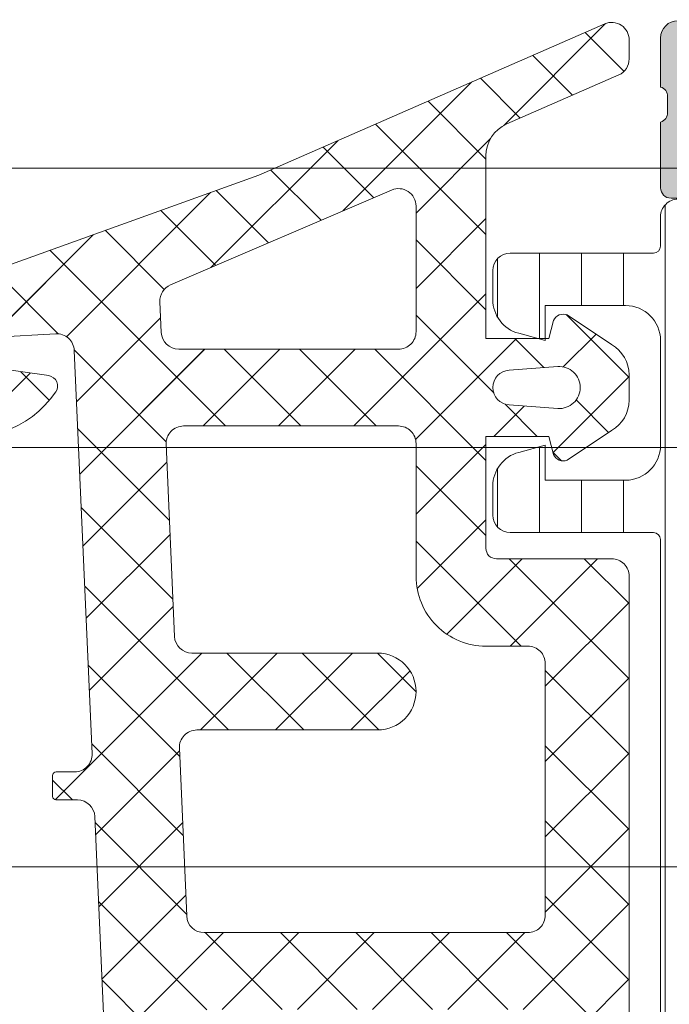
# Model space of a CAD drawing. Header units: millimetres. Extents: x 213386 to 506888, y 183055 to 450952.
# Tile 702 of 1056: x 374985 to 375004, y 342621 to 342649. Entities that reach past the tile are written whole.
import ezdxf

# ---------------------------------------------------------------- set-up
doc = ezdxf.new("R2010")
doc.units = ezdxf.units.MM
doc.layers.add('FASÁDA DETAILNÍ', color=255, linetype='Continuous', lineweight=0)
doc.layers.add('NOVA', color=255, linetype='Continuous', lineweight=0)

# ---------------------------------------------------------------- blocks, each defined once
blk = doc.blocks.new('A$C69D17D4D')
at = {"layer": 'FASÁDA DETAILNÍ'}
h = blk.add_hatch(color=256, dxfattribs=at)
edge = h.paths.add_edge_path()
edge.add_arc((-23001.99468225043, 24911.31804486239), 0.5000674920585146, 90.00773245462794, 179.9922675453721)
edge.add_line((-23002.49474973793, 24911.31811234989), (-23002.49474973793, 24907.31811234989))
edge.add_arc((-23001.99468225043, 24907.3181798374), 0.5000674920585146, 180.0077324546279, 269.9922675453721)
edge.add_line((-23001.99474973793, 24906.81811234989), (-23000.69470090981, 24906.81811234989))
edge.add_arc((-23000.6947378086, 24907.31814924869), 0.5000369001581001, 270.0042279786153, 359.9957720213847)
edge.add_line((-23000.19470090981, 24907.31811234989), (-23000.19470090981, 24907.81811234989))
edge.add_line((-23000.19470090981, 24907.81811234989), (-23001.19470090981, 24907.81811234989))
edge.add_line((-23001.19470090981, 24907.81811234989), (-23001.19470090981, 24909.31811234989))
edge.add_arc((-23000.19473788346, 24909.31814932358), 0.9999630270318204, 89.99788148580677, 180.0021185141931, ccw=False)
edge.add_line((-23000.19470090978, 24910.31811234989), (-22996.19470090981, 24910.31811234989))
edge.add_arc((-22996.19477777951, 24909.31803548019), 1.000076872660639, 0.004403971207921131, 89.99559602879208, ccw=False)
edge.add_line((-22995.19470090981, 24909.31811234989), (-22995.19470090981, 24907.81811234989))
edge.add_line((-22995.19470090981, 24907.81811234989), (-22996.19470090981, 24907.81811234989))
edge.add_line((-22996.19470090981, 24907.81811234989), (-22996.19470090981, 24907.31811234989))
edge.add_arc((-22995.6947583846, 24907.3180548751), 0.4999425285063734, 179.9934131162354, 270.0065868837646)
edge.add_line((-22995.69470090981, 24906.81811234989), (-22992.89471311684, 24906.81811234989))
edge.add_arc((-22992.89471311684, 24907.31811234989), 0.5, 270, 360)
edge.add_line((-22992.39471311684, 24907.31811234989), (-22992.39471311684, 24907.51811234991))
edge.add_arc((-22992.89471311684, 24907.51811234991), 0.5, 0, 90)
edge.add_line((-22992.89471311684, 24908.01811234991), (-22993.39471311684, 24908.01811234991))
edge.add_arc((-22993.39467801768, 24908.51814744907), 0.5000351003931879, 180.0040217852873, 269.99597821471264, ccw=False)
edge.add_line((-22993.89471311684, 24908.51811234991), (-22993.89471311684, 24909.31811540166))
edge.add_arc((-22993.39469655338, 24909.31809883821), 0.5000165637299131, 90.00189796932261, 179.9981020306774, ccw=False)
edge.add_line((-22993.39471311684, 24909.81811540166), (-22962.09471922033, 24909.81811540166))
edge.add_line((-22962.09471922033, 24909.81811540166), (-22956.0562615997, 24909.3857187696))
edge.add_arc((-22956.09471765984, 24908.38649908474), 0.9999594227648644, 0, 87.79599713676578, ccw=False)
edge.add_line((-22955.09475823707, 24908.38649908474), (-22955.09475823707, 24901.71804687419))
edge.add_arc((-22955.59475823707, 24901.71804687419), 0.5, -90, 0, ccw=False)
edge.add_line((-22955.59475823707, 24901.21804687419), (-22956.49475823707, 24901.21804687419))
edge.add_arc((-22956.49475823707, 24900.71804687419), 0.5, 90, 180)
edge.add_line((-22956.99475823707, 24900.71804687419), (-22956.99475823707, 24899.31804534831))
edge.add_arc((-22957.07359468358, 24899.05052475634), 0.2788950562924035, -1.1645893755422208, 73.58012358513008, ccw=False)
edge.add_line((-22956.79475723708, 24899.04485634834), (-22956.79475723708, 24898.59126234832))
edge.add_arc((-22957.0736253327, 24898.58560168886), 0.278925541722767, -73.57540544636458, 1.1628700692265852, ccw=False)
edge.add_line((-22956.99475823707, 24898.31805834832), (-22956.99475823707, 24896.43804734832))
edge.add_arc((-22956.69475823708, 24896.43804734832), 0.2999999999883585, 180, 270)
edge.add_line((-22956.69475823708, 24896.13804734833), (-22955.71478391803, 24896.13804734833))
edge.add_arc((-22955.71478391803, 24896.43804734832), 0.2999999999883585, 270, 360)
edge.add_line((-22955.41478391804, 24896.43804734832), (-22955.41478391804, 24899.19804534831))
edge.add_arc((-22955.29478391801, 24899.19804534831), 0.1200000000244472, 90, 180, ccw=False)
edge.add_line((-22955.29478391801, 24899.31804534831), (-22950.99475823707, 24899.31804534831))
edge.add_arc((-22950.99475823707, 24898.81804534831), 0.5, 0, 90, ccw=False)
edge.add_line((-22950.49475823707, 24898.81804534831), (-22950.49475823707, 24898.11804534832))
edge.add_line((-22950.49475823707, 24898.11804534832), (-22951.87625369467, 24895.72522502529))
edge.add_arc((-22951.75663845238, 24895.65616513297), 0.1381197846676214, 150.0000000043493, 269.9999999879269)
edge.add_line((-22951.75663845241, 24895.51804534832), (-22947.99475823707, 24895.51804534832))
edge.add_arc((-22947.99475823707, 24893.51804534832), 2, 0, 90, ccw=False)
edge.add_line((-22945.99475823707, 24893.51804534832), (-22945.99475823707, 24892.95004996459))
edge.add_arc((-22945.49475823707, 24892.95004996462), 0.5, 180.0000000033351, 214.4790717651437)
edge.add_arc((-22941.78525963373, 24895.49752324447), 4.99999999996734, 214.4790717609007, 264.6507719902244)
edge.add_arc((-22942.23287802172, 24890.65617200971), 0.1381197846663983, 262.2975625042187, 390.0000000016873)
edge.add_line((-22942.11326277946, 24890.72523190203), (-22943.49475823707, 24893.11805222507))
edge.add_line((-22943.49475823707, 24893.11805222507), (-22943.49475823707, 24893.81805222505))
edge.add_arc((-22942.99475823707, 24893.81805222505), 0.5, 90, 180, ccw=False)
edge.add_line((-22942.99475823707, 24894.31805222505), (-22938.69473255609, 24894.31805222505))
edge.add_arc((-22938.69473255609, 24894.19805222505), 0.1199999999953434, 0, 90, ccw=False)
edge.add_line((-22938.5747325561, 24894.19805222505), (-22938.5747325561, 24891.43805422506))
edge.add_arc((-22938.27473255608, 24891.43805422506), 0.3000000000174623, 180, 269.9999999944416)
edge.add_line((-22938.27473255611, 24891.13805422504), (-22937.29475823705, 24891.13805422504))
edge.add_arc((-22937.29475823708, 24891.43805422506), 0.3000000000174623, 270.0000000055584, 360)
edge.add_line((-22936.99475823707, 24891.43805422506), (-22936.99475823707, 24893.31806522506))
edge.add_arc((-22936.91589114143, 24893.58560856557), 0.2789255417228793, 178.8371299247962, 253.57540544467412, ccw=False)
edge.add_line((-22937.19475923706, 24893.59126922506), (-22937.19475923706, 24894.04486322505))
edge.add_arc((-22936.91592179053, 24894.05053163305), 0.2788950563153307, 106.41987641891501, 181.1645893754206, ccw=False)
edge.add_line((-22936.99475823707, 24894.31805222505), (-22936.99475823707, 24897.31811071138))
edge.add_line((-22936.99475823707, 24897.31811071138), (-22937.69483060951, 24898.01821360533))
edge.add_line((-22937.69483060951, 24898.01821360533), (-22938.29483671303, 24898.01821360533))
edge.add_line((-22938.29483671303, 24898.01821360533), (-22938.29483671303, 24896.41820750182))
edge.add_arc((-22938.79484616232, 24896.4182169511), 0.5000094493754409, 270.00108278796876, 359.99891721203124, ccw=False)
edge.add_line((-22938.79483671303, 24895.91820750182), (-22939.1902647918, 24895.91820750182))
edge.add_arc((-22939.1902647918, 24896.41820750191), 0.5000000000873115, 254.9999999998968, 270, ccw=False)
edge.add_line((-22939.31967431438, 24895.93524458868), (-22940.75356106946, 24896.31945338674))
edge.add_arc((-22940.49474202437, 24897.28537921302), 0.9999999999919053, 180, 255.0000000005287, ccw=False)
edge.add_line((-22941.49474202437, 24897.28537921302), (-22941.49474202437, 24903.01820139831))
edge.add_line((-22941.49474202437, 24903.01820139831), (-22938.29483671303, 24903.01820139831))
edge.add_line((-22938.29483671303, 24903.01820139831), (-22938.29483671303, 24902.21821360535))
edge.add_line((-22938.29483671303, 24902.21821360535), (-22937.69483060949, 24902.21821360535))
edge.add_line((-22937.69483060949, 24902.21821360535), (-22936.99484892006, 24903.43064646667))
edge.add_line((-22936.99484892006, 24903.43064646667), (-22936.99484892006, 24904.51820139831))
edge.add_line((-22936.99484892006, 24904.51820139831), (-22951.99475823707, 24904.51820139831))
edge.add_arc((-22951.99475823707, 24905.01820139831), 0.5, 180, 270, ccw=False)
edge.add_line((-22952.49475823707, 24905.01820139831), (-22952.49475823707, 24910.81811234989))
edge.add_arc((-22953.49475823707, 24910.81811234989), 1, 0, 90)
edge.add_line((-22953.49475823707, 24911.81811234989), (-23001.99474973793, 24911.81811234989))
edge = h.paths.add_edge_path(flags=16)
edge.add_line((-22943.09474202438, 24902.21821360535), (-22943.09474202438, 24897.81821360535))
edge.add_arc((-22943.59474202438, 24897.81821360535), 0.5, -90, 0, ccw=False)
edge.add_line((-22943.59474202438, 24897.31821360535), (-22947.99474202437, 24897.31821360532))
edge.add_arc((-22947.99474202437, 24897.81821360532), 0.5, 180, 270, ccw=False)
edge.add_line((-22948.49474202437, 24897.81821360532), (-22948.49474202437, 24902.21821360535))
edge.add_arc((-22947.99474202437, 24902.21821360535), 0.5, 90, 180, ccw=False)
edge.add_line((-22947.99474202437, 24902.71821360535), (-22943.59474202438, 24902.71821360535))
edge.add_arc((-22943.59474202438, 24902.21821360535), 0.5, 0, 90, ccw=False)
h = blk.add_hatch(dxfattribs=at)
h.set_pattern_fill('ANSI37', color=256, scale=0.48, angle=270, style=0)
h.set_pattern_definition([(315, (-22961.99474973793, 24886.81811234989), (1.077630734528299, 1.077630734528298), []), (44.99999999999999, (-22961.99474973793, 24886.81811234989), (-1.077630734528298, 1.077630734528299), [])])
edge = h.paths.add_edge_path(flags=16)
edge.add_line((-22961.33045573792, 24890.21938934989), (-22959.93760173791, 24890.11964534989))
edge.add_arc((-22959.89474424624, 24890.71811226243), 0.599999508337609, 265.9039194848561, 360.0000083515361)
edge.add_arc((-22959.89474424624, 24890.71811243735), 0.5999995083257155, 359.9999916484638, 454.0960805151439)
edge.add_line((-22959.93760173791, 24891.31657934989), (-22961.33045573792, 24891.21683534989))
edge.add_arc((-22961.29474126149, 24890.71811234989), 0.5000001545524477, 94.09606439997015, 265.9039356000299)
edge = h.paths.add_edge_path(flags=16)
edge.add_arc((-22964.49474936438, 24892.31810897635), 0.4999996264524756, 269.9999571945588, 360.0000428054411)
edge.add_line((-22963.99474973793, 24892.3181093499), (-22963.99474973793, 24895.9117943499))
edge.add_arc((-22964.49475007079, 24895.91179436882), 0.5000003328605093, 359.9999978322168, 473.2180266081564)
edge.add_line((-22964.69186573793, 24896.37130034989), (-22971.02296773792, 24893.6554223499))
edge.add_arc((-22970.82585181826, 24893.19591700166), 0.4999998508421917, 113.2180817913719, 182.5001106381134)
edge.add_line((-22971.32537573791, 24893.17410634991), (-22971.2870497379, 24892.29629934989))
edge.add_arc((-22970.78752612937, 24892.31810883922), 0.499999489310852, 182.4999791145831, 270.0000448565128)
edge.add_line((-22970.78752573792, 24891.8181093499), (-22964.49474973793, 24891.8181093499))
edge = h.paths.add_edge_path(flags=16)
edge.add_line((-22969.90291173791, 24866.7641903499), (-22961.00605873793, 24862.61552034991))
edge.add_arc((-22960.79474960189, 24863.06867409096), 0.499999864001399, 244.9999920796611, 360.0000296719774)
edge.add_line((-22960.29474973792, 24863.0686743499), (-22960.29474973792, 24872.41810934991))
edge.add_arc((-22960.79474936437, 24872.41810972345), 0.4999996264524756, 359.9999571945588, 450.0000428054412)
edge.add_line((-22960.79474973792, 24872.91810934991), (-22969.91867273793, 24872.91810934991))
edge.add_arc((-22969.91867257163, 24872.41810928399), 0.5000000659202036, 90.00001905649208, 182.5000272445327)
edge.add_line((-22970.41819673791, 24872.3962993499), (-22970.19112673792, 24867.19553534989))
edge.add_arc((-22969.6916013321, 24867.2173450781), 0.5000012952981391, 182.4999974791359, 244.9999080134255)
edge = h.paths.add_edge_path(flags=16)
edge.add_arc((-22960.79474936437, 24875.61810897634), 0.4999996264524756, 269.9999571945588, 360.0000428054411)
edge.add_line((-22960.29474973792, 24875.61810934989), (-22960.29474973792, 24882.8181093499))
edge.add_arc((-22960.79474936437, 24882.81810972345), 0.4999996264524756, 359.9999571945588, 450.0000428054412)
edge.add_line((-22960.79474973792, 24883.3181093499), (-22961.99474973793, 24883.3181093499))
edge.add_arc((-22961.99475123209, 24885.31810785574), 1.999998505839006, 179.9999571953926, 270.00004280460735, ccw=False)
edge.add_line((-22963.99474973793, 24885.3181093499), (-22963.99474973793, 24889.11810934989))
edge.add_arc((-22964.49474936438, 24889.11810972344), 0.4999996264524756, 359.9999571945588, 450.0000428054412)
edge.add_line((-22964.49474973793, 24889.61810934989), (-22970.64781073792, 24889.61810934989))
edge.add_arc((-22970.64781057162, 24889.11810928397), 0.5000000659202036, 90.00001905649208, 182.5000272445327)
edge.add_line((-22971.14733473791, 24889.09629934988), (-22970.90719973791, 24883.59629934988))
edge.add_arc((-22970.40767612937, 24883.6181088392), 0.499999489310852, 182.4999791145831, 270.0000448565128)
edge.add_line((-22970.40767573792, 24883.11810934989), (-22965.09474973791, 24883.11810934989))
edge.add_arc((-22965.09474973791, 24882.01810934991), 1.099999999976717, -90, 90, ccw=False)
edge.add_line((-22965.09474973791, 24880.91810934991), (-22970.26796073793, 24880.91810934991))
edge.add_arc((-22970.26796057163, 24880.41810928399), 0.5000000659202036, 90.00001905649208, 182.5000272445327)
edge.add_line((-22970.76748473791, 24880.3962993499), (-22970.55791173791, 24875.59629934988))
edge.add_arc((-22970.05838812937, 24875.6181088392), 0.499999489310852, 182.4999791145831, 270.0000448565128)
edge.add_line((-22970.05838773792, 24875.11810934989), (-22960.79474973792, 24875.11810934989))
edge = h.paths.add_edge_path()
edge.add_line((-22962.18120673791, 24860.4050563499), (-22970.96907273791, 24864.50290534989))
edge.add_ellipse((-22969.70121524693, 24867.22183071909), major_axis=(-3.000002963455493, 0), ratio=1, start_angle=2.500058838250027, end_angle=64.99996937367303, ccw=False)
edge.add_line((-22972.69836273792, 24867.0909693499), (-22972.72669673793, 24867.7399193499))
edge.add_ellipse((-22973.22622034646, 24867.71810986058), major_axis=(-0.499999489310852, 0), ratio=1, start_angle=182.4999791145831, end_angle=270.0000448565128)
edge.add_line((-22973.22622073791, 24868.21810934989), (-22974.19474973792, 24868.21810934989))
edge.add_ellipse((-22974.1947498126, 24868.31810927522), major_axis=(-0.0999999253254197, 0), ratio=1, start_angle=-4.278876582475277e-05, end_angle=90.00004278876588, ccw=False)
edge.add_line((-22974.29474973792, 24868.3181093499), (-22974.29474973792, 24868.91810934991))
edge.add_ellipse((-22974.19474981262, 24868.91810942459), major_axis=(-0.09999992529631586, 0), ratio=1, start_angle=-90.00004280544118, end_angle=4.278876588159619e-05, ccw=False)
edge.add_line((-22974.19474973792, 24869.01810934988), (-22973.29171173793, 24869.01810934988))
edge.add_ellipse((-22973.29171190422, 24869.51810941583), major_axis=(-0.5000000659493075, 0), ratio=1, start_angle=90.00001905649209, end_angle=182.5000272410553)
edge.add_line((-22972.79218773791, 24869.53991934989), (-22973.18602573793, 24878.44021334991))
edge.add_ellipse((-22973.68553701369, 24878.41810924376), major_axis=(-0.5000001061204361, 0), ratio=1, start_angle=182.5337692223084, end_angle=270.0000829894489)
edge.add_line((-22973.68553773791, 24878.91810934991), (-22974.29474973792, 24878.91810934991))
edge.add_ellipse((-22974.29474981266, 24879.0181092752), major_axis=(-0.0999999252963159, 0), ratio=1, start_angle=-4.278876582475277e-05, end_angle=90.00004282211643, ccw=False)
edge.add_line((-22974.39474973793, 24879.01810934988), (-22974.39474973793, 24879.61810934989))
edge.add_ellipse((-22974.29474981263, 24879.61810942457), major_axis=(-0.09999992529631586, 0), ratio=1, start_angle=-90.00004280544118, end_angle=4.278876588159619e-05, ccw=False)
edge.add_line((-22974.29474973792, 24879.71810934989), (-22973.76518773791, 24879.71810934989))
edge.add_ellipse((-22973.7651874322, 24880.21810984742), major_axis=(-0.5000004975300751, 0), ratio=1, start_angle=89.99996496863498, end_angle=182.533697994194)
edge.add_line((-22973.26567573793, 24880.2402133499), (-22973.77633173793, 24891.7804383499))
edge.add_ellipse((-22974.27585633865, 24891.75862881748), major_axis=(-0.5000004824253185, 0), ratio=1, start_angle=182.4999790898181, end_angle=273.2170573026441)
edge.add_line((-22974.30391573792, 24892.2578413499), (-22979.43765873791, 24891.96927834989))
edge.add_ellipse((-22979.32210331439, 24891.55886034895), major_axis=(-0.4263754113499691, 0), ratio=1, start_angle=-74.27514552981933, end_angle=69.24102762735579)
edge.add_line((-22979.47322673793, 24891.16016534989), (-22979.24062373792, 24891.16140534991))
edge.add_line((-22979.24062373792, 24891.16140534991), (-22977.35804473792, 24891.45954334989))
edge.add_line((-22977.35804473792, 24891.45954334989), (-22974.50875973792, 24891.05911734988))
edge.add_ellipse((-22974.5505103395, 24890.76203675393), major_axis=(-0.2999999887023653, 0), ratio=1, start_angle=145.4022536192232, end_angle=262.00025595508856, ccw=False)
edge.add_ellipse((-22976.77308142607, 24892.29515014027), major_axis=(-3.000047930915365, 0), ratio=1, start_angle=71.99157541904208, end_angle=145.4023587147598, ccw=False)
edge.add_line((-22977.70056673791, 24889.44207134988), (-22979.95545773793, 24890.07564734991))
edge.add_ellipse((-22979.79452819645, 24890.85085985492), major_axis=(-0.7917403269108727, 0), ratio=1, start_angle=6.798346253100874, end_angle=78.27231020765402, ccw=False)
edge.add_line((-22980.58070173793, 24890.75713734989), (-22980.58192273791, 24891.81534734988))
edge.add_ellipse((-22979.40283651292, 24891.68622310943), major_axis=(-1.186135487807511, 0), ratio=1, start_angle=288.65557644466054, end_angle=353.7503218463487, ccw=False)
edge.add_line((-22979.78225573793, 24892.8100373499), (-22976.54091573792, 24893.90437034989))
edge.add_line((-22976.54091573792, 24893.90437034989), (-22968.49112073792, 24896.7941483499))
edge.add_line((-22968.49112073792, 24896.7941483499), (-22958.59324373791, 24901.12695734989))
edge.add_ellipse((-22958.39497367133, 24900.66794836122), major_axis=(-0.5000002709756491, 0), ratio=1, start_angle=180.0665763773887, end_angle=293.36204948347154, ccw=False)
edge.add_line((-22957.89497373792, 24900.6685293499), (-22957.89433873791, 24900.12182834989))
edge.add_ellipse((-22958.39433884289, 24900.12124807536), major_axis=(-0.5000004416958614, 0), ratio=1, start_angle=113.92082453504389, end_angle=180.0664945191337, ccw=False)
edge.add_line((-22958.19160173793, 24899.6641943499), (-22961.39560473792, 24898.26243834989))
edge.add_ellipse((-22960.99475040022, 24897.34629727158), major_axis=(-0.9999993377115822, 0), ratio=1, start_angle=-66.36838527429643, end_angle=5.280893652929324e-05)
edge.add_line((-22961.99474973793, 24897.34629634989), (-22961.99474973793, 24892.11835434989))
edge.add_line((-22961.99474973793, 24892.11835434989), (-22960.19527073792, 24892.11834534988))
edge.add_line((-22960.19527073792, 24892.11834534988), (-22960.05732873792, 24892.63314634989))
edge.add_ellipse((-22959.78017471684, 24892.5183810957), major_axis=(-0.2999756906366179, 0), ratio=1, start_angle=247.4964333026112, end_angle=337.5062997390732, ccw=False)
edge.add_line((-22959.66536173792, 24892.79551534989), (-22958.39523473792, 24891.94634834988))
edge.add_ellipse((-22958.89495550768, 24891.08048416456), major_axis=(-0.9997207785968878, 0), ratio=1, start_angle=179.9923881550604, end_angle=240.00923930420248, ccw=False)
edge.add_line((-22957.89523473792, 24891.0803513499), (-22957.89526573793, 24890.3559903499))
edge.add_ellipse((-22958.89500357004, 24890.35619840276), major_axis=(-0.9997378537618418, 0), ratio=1, start_angle=119.99132494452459, end_angle=179.9880763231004, ccw=False)
edge.add_line((-22958.39526573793, 24889.4903243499), (-22959.66536173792, 24888.64115734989))
edge.add_ellipse((-22959.78017362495, 24888.91830484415), major_axis=(-0.2999875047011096, 0), ratio=1, start_angle=22.4986038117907, end_angle=112.50240616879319, ccw=False)
edge.add_line((-22960.05732873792, 24888.80351134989), (-22960.19530073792, 24889.3183273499))
edge.add_line((-22960.19530073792, 24889.3183273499), (-22961.99474973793, 24889.3183353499))
edge.add_line((-22961.99474973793, 24889.3183353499), (-22961.99474973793, 24886.11810834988))
edge.add_ellipse((-22961.69474996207, 24886.11810812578), major_axis=(-0.2999997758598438, 0), ratio=1, start_angle=-4.279988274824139e-05, end_angle=90.00004281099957)
edge.add_line((-22961.69474973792, 24885.81810834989), (-22958.39475373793, 24885.81810834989))
edge.add_ellipse((-22958.39475336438, 24885.31810872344), major_axis=(-0.4999996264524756, 0), ratio=1, start_angle=179.9999571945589, end_angle=270.0000428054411, ccw=False)
edge.add_line((-22957.89475373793, 24885.31810834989), (-22957.89475373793, 24858.4204863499))
edge.add_line((-22957.89475373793, 24858.4204863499), (-22959.44514573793, 24857.52536834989))
edge.add_ellipse((-22959.69514582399, 24857.95838090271), major_axis=(-0.4999999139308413, 0), ratio=1, start_angle=6.334934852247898e-05, end_angle=120.00001708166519, ccw=False)
edge.add_line((-22960.19514573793, 24857.95838034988), (-22961.89251673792, 24857.95838034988))
edge.add_line((-22961.89251673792, 24857.95838034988), (-22961.89251673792, 24859.95190234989))
edge.add_ellipse((-22962.39251699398, 24859.95190269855), major_axis=(-0.5000002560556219, 0), ratio=1, start_angle=179.9999600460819, end_angle=244.9998714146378)
h = blk.add_hatch(dxfattribs=at)
h.set_pattern_fill('ANSI37', color=256, scale=0.48, angle=270, style=0)
h.set_pattern_definition([(315, (-22961.99474955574, 24886.81811234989), (1.077630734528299, 1.077630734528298), []), (44.99999999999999, (-22961.99474955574, 24886.81811234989), (-1.077630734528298, 1.077630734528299), [])])
edge = h.paths.add_edge_path(flags=16)
edge.add_line((-22961.33045555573, 24890.21938934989), (-22959.93760155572, 24890.11964534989))
edge.add_arc((-22959.89474406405, 24890.71811226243), 0.599999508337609, 265.9039194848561, 360.0000083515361)
edge.add_arc((-22959.89474406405, 24890.71811243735), 0.5999995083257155, 359.9999916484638, 454.0960805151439)
edge.add_line((-22959.93760155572, 24891.31657934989), (-22961.33045555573, 24891.21683534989))
edge.add_arc((-22961.2947410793, 24890.71811234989), 0.5000001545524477, 94.09606439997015, 265.9039356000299)
edge = h.paths.add_edge_path(flags=16)
edge.add_arc((-22964.49474918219, 24892.31810897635), 0.4999996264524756, 269.9999571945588, 360.0000428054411)
edge.add_line((-22963.99474955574, 24892.3181093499), (-22963.99474955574, 24895.9117943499))
edge.add_arc((-22964.4947498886, 24895.91179436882), 0.5000003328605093, 359.9999978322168, 473.2180266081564)
edge.add_line((-22964.69186555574, 24896.37130034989), (-22971.02296755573, 24893.6554223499))
edge.add_arc((-22970.82585163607, 24893.19591700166), 0.4999998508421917, 113.2180817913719, 182.5001106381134)
edge.add_line((-22971.32537555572, 24893.17410634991), (-22971.28704955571, 24892.29629934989))
edge.add_arc((-22970.78752594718, 24892.31810883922), 0.499999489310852, 182.4999791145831, 270.0000448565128)
edge.add_line((-22970.78752555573, 24891.8181093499), (-22964.49474955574, 24891.8181093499))
edge = h.paths.add_edge_path(flags=16)
edge.add_line((-22969.90291155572, 24866.7641903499), (-22961.00605855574, 24862.61552034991))
edge.add_arc((-22960.7947494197, 24863.06867409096), 0.499999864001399, 244.9999920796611, 360.0000296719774)
edge.add_line((-22960.29474955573, 24863.0686743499), (-22960.29474955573, 24872.41810934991))
edge.add_arc((-22960.79474918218, 24872.41810972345), 0.4999996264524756, 359.9999571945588, 450.0000428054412)
edge.add_line((-22960.79474955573, 24872.91810934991), (-22969.91867255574, 24872.91810934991))
edge.add_arc((-22969.91867238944, 24872.41810928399), 0.5000000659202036, 90.00001905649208, 182.5000272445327)
edge.add_line((-22970.41819655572, 24872.3962993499), (-22970.19112655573, 24867.19553534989))
edge.add_arc((-22969.69160114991, 24867.2173450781), 0.5000012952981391, 182.4999974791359, 244.9999080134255)
edge = h.paths.add_edge_path(flags=16)
edge.add_arc((-22960.79474918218, 24875.61810897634), 0.4999996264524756, 269.9999571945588, 360.0000428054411)
edge.add_line((-22960.29474955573, 24875.61810934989), (-22960.29474955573, 24882.8181093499))
edge.add_arc((-22960.79474918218, 24882.81810972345), 0.4999996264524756, 359.9999571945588, 450.0000428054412)
edge.add_line((-22960.79474955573, 24883.3181093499), (-22961.99474955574, 24883.3181093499))
edge.add_arc((-22961.9947510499, 24885.31810785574), 1.999998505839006, 179.9999571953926, 270.00004280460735, ccw=False)
edge.add_line((-22963.99474955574, 24885.3181093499), (-22963.99474955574, 24889.11810934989))
edge.add_arc((-22964.49474918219, 24889.11810972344), 0.4999996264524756, 359.9999571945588, 450.0000428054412)
edge.add_line((-22964.49474955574, 24889.61810934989), (-22970.64781055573, 24889.61810934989))
edge.add_arc((-22970.64781038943, 24889.11810928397), 0.5000000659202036, 90.00001905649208, 182.5000272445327)
edge.add_line((-22971.14733455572, 24889.09629934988), (-22970.90719955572, 24883.59629934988))
edge.add_arc((-22970.40767594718, 24883.6181088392), 0.499999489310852, 182.4999791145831, 270.0000448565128)
edge.add_line((-22970.40767555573, 24883.11810934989), (-22965.09474955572, 24883.11810934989))
edge.add_arc((-22965.09474955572, 24882.01810934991), 1.099999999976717, -90, 90, ccw=False)
edge.add_line((-22965.09474955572, 24880.91810934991), (-22970.26796055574, 24880.91810934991))
edge.add_arc((-22970.26796038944, 24880.41810928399), 0.5000000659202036, 90.00001905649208, 182.5000272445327)
edge.add_line((-22970.76748455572, 24880.3962993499), (-22970.55791155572, 24875.59629934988))
edge.add_arc((-22970.05838794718, 24875.6181088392), 0.499999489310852, 182.4999791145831, 270.0000448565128)
edge.add_line((-22970.05838755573, 24875.11810934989), (-22960.79474955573, 24875.11810934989))
edge = h.paths.add_edge_path()
edge.add_line((-22962.18120655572, 24860.4050563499), (-22970.96907255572, 24864.50290534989))
edge.add_ellipse((-22969.70121506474, 24867.22183071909), major_axis=(-3.000002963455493, 0), ratio=1, start_angle=2.500058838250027, end_angle=64.99996937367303, ccw=False)
edge.add_line((-22972.69836255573, 24867.0909693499), (-22972.72669655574, 24867.7399193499))
edge.add_ellipse((-22973.22622016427, 24867.71810986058), major_axis=(-0.499999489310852, 0), ratio=1, start_angle=182.4999791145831, end_angle=270.0000448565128)
edge.add_line((-22973.22622055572, 24868.21810934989), (-22974.19474955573, 24868.21810934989))
edge.add_ellipse((-22974.19474963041, 24868.31810927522), major_axis=(-0.0999999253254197, 0), ratio=1, start_angle=-4.278876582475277e-05, end_angle=90.00004278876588, ccw=False)
edge.add_line((-22974.29474955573, 24868.3181093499), (-22974.29474955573, 24868.91810934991))
edge.add_ellipse((-22974.19474963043, 24868.91810942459), major_axis=(-0.09999992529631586, 0), ratio=1, start_angle=-90.00004280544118, end_angle=4.278876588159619e-05, ccw=False)
edge.add_line((-22974.19474955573, 24869.01810934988), (-22973.29171155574, 24869.01810934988))
edge.add_ellipse((-22973.29171172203, 24869.51810941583), major_axis=(-0.5000000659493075, 0), ratio=1, start_angle=90.00001905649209, end_angle=182.5000272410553)
edge.add_line((-22972.79218755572, 24869.53991934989), (-22973.18602555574, 24878.44021334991))
edge.add_ellipse((-22973.6855368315, 24878.41810924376), major_axis=(-0.5000001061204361, 0), ratio=1, start_angle=182.5337692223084, end_angle=270.0000829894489)
edge.add_line((-22973.68553755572, 24878.91810934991), (-22974.29474955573, 24878.91810934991))
edge.add_ellipse((-22974.29474963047, 24879.0181092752), major_axis=(-0.0999999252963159, 0), ratio=1, start_angle=-4.278876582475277e-05, end_angle=90.00004282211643, ccw=False)
edge.add_line((-22974.39474955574, 24879.01810934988), (-22974.39474955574, 24879.61810934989))
edge.add_ellipse((-22974.29474963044, 24879.61810942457), major_axis=(-0.09999992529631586, 0), ratio=1, start_angle=-90.00004280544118, end_angle=4.278876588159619e-05, ccw=False)
edge.add_line((-22974.29474955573, 24879.71810934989), (-22973.76518755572, 24879.71810934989))
edge.add_ellipse((-22973.76518725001, 24880.21810984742), major_axis=(-0.5000004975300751, 0), ratio=1, start_angle=89.99996496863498, end_angle=182.533697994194)
edge.add_line((-22973.26567555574, 24880.2402133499), (-22973.77633155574, 24891.7804383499))
edge.add_ellipse((-22974.27585615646, 24891.75862881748), major_axis=(-0.5000004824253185, 0), ratio=1, start_angle=182.4999790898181, end_angle=273.2170573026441)
edge.add_line((-22974.30391555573, 24892.2578413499), (-22979.43765855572, 24891.96927834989))
edge.add_ellipse((-22979.3221031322, 24891.55886034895), major_axis=(-0.4263754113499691, 0), ratio=1, start_angle=-74.27514552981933, end_angle=69.24102762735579)
edge.add_line((-22979.47322655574, 24891.16016534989), (-22979.24062355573, 24891.16140534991))
edge.add_line((-22979.24062355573, 24891.16140534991), (-22977.35804455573, 24891.45954334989))
edge.add_line((-22977.35804455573, 24891.45954334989), (-22974.50875955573, 24891.05911734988))
edge.add_ellipse((-22974.55051015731, 24890.76203675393), major_axis=(-0.2999999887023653, 0), ratio=1, start_angle=145.4022536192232, end_angle=262.00025595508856, ccw=False)
edge.add_ellipse((-22976.77308124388, 24892.29515014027), major_axis=(-3.000047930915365, 0), ratio=1, start_angle=71.99157541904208, end_angle=145.4023587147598, ccw=False)
edge.add_line((-22977.70056655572, 24889.44207134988), (-22979.95545755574, 24890.07564734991))
edge.add_ellipse((-22979.79452801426, 24890.85085985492), major_axis=(-0.7917403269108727, 0), ratio=1, start_angle=6.798346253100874, end_angle=78.27231020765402, ccw=False)
edge.add_line((-22980.58070155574, 24890.75713734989), (-22980.58192255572, 24891.81534734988))
edge.add_ellipse((-22979.40283633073, 24891.68622310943), major_axis=(-1.186135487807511, 0), ratio=1, start_angle=288.65557644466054, end_angle=353.7503218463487, ccw=False)
edge.add_line((-22979.78225555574, 24892.8100373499), (-22976.54091555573, 24893.90437034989))
edge.add_line((-22976.54091555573, 24893.90437034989), (-22968.49112055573, 24896.7941483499))
edge.add_line((-22968.49112055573, 24896.7941483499), (-22958.59324355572, 24901.12695734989))
edge.add_ellipse((-22958.39497348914, 24900.66794836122), major_axis=(-0.5000002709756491, 0), ratio=1, start_angle=180.0665763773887, end_angle=293.36204948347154, ccw=False)
edge.add_line((-22957.89497355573, 24900.6685293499), (-22957.89433855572, 24900.12182834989))
edge.add_ellipse((-22958.3943386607, 24900.12124807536), major_axis=(-0.5000004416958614, 0), ratio=1, start_angle=113.92082453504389, end_angle=180.0664945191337, ccw=False)
edge.add_line((-22958.19160155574, 24899.6641943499), (-22961.39560455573, 24898.26243834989))
edge.add_ellipse((-22960.99475021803, 24897.34629727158), major_axis=(-0.9999993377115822, 0), ratio=1, start_angle=-66.36838527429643, end_angle=5.280893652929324e-05)
edge.add_line((-22961.99474955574, 24897.34629634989), (-22961.99474955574, 24892.11835434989))
edge.add_line((-22961.99474955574, 24892.11835434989), (-22960.19527055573, 24892.11834534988))
edge.add_line((-22960.19527055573, 24892.11834534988), (-22960.05732855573, 24892.63314634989))
edge.add_ellipse((-22959.78017453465, 24892.5183810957), major_axis=(-0.2999756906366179, 0), ratio=1, start_angle=247.4964333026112, end_angle=337.5062997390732, ccw=False)
edge.add_line((-22959.66536155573, 24892.79551534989), (-22958.39523455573, 24891.94634834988))
edge.add_ellipse((-22958.89495532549, 24891.08048416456), major_axis=(-0.9997207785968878, 0), ratio=1, start_angle=179.9923881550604, end_angle=240.00923930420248, ccw=False)
edge.add_line((-22957.89523455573, 24891.0803513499), (-22957.89526555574, 24890.3559903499))
edge.add_ellipse((-22958.89500338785, 24890.35619840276), major_axis=(-0.9997378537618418, 0), ratio=1, start_angle=119.99132494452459, end_angle=179.9880763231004, ccw=False)
edge.add_line((-22958.39526555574, 24889.4903243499), (-22959.66536155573, 24888.64115734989))
edge.add_ellipse((-22959.78017344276, 24888.91830484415), major_axis=(-0.2999875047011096, 0), ratio=1, start_angle=22.4986038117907, end_angle=112.50240616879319, ccw=False)
edge.add_line((-22960.05732855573, 24888.80351134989), (-22960.19530055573, 24889.3183273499))
edge.add_line((-22960.19530055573, 24889.3183273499), (-22961.99474955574, 24889.3183353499))
edge.add_line((-22961.99474955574, 24889.3183353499), (-22961.99474955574, 24886.11810834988))
edge.add_ellipse((-22961.69474977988, 24886.11810812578), major_axis=(-0.2999997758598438, 0), ratio=1, start_angle=-4.279988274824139e-05, end_angle=90.00004281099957)
edge.add_line((-22961.69474955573, 24885.81810834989), (-22958.39475355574, 24885.81810834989))
edge.add_ellipse((-22958.39475318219, 24885.31810872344), major_axis=(-0.4999996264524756, 0), ratio=1, start_angle=179.9999571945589, end_angle=270.0000428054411, ccw=False)
edge.add_line((-22957.89475355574, 24885.31810834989), (-22957.89475355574, 24858.4204863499))
edge.add_line((-22957.89475355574, 24858.4204863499), (-22959.44514555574, 24857.52536834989))
edge.add_ellipse((-22959.6951456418, 24857.95838090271), major_axis=(-0.4999999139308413, 0), ratio=1, start_angle=6.334934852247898e-05, end_angle=120.00001708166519, ccw=False)
edge.add_line((-22960.19514555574, 24857.95838034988), (-22961.89251655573, 24857.95838034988))
edge.add_line((-22961.89251655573, 24857.95838034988), (-22961.89251655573, 24859.95190234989))
edge.add_ellipse((-22962.39251681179, 24859.95190269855), major_axis=(-0.5000002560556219, 0), ratio=1, start_angle=179.9999600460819, end_angle=244.9998714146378)
h = blk.add_hatch(dxfattribs=at)
h.set_pattern_fill('LINIE', color=256, scale=1.2, angle=90, style=0)
h.set_pattern_definition([(90, (-4388.222321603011, -0.6246130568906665), (-1.2, 7.347638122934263e-17), [])])
edge = h.paths.add_edge_path()
edge.add_arc((-22955.68556007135, 24896.40802904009), 0.2999999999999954, -89.99792470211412, 0.0020752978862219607, ccw=False)
edge.add_line((-22955.68554920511, 24896.10802904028), (-22956.49588053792, 24896.10800041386))
edge.add_arc((-22956.49586510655, 24895.60800309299), 0.4999973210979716, 90.00176831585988, 180.0023822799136)
edge.add_line((-22956.9958624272, 24895.6079823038), (-22956.99718297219, 24894.76691005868))
edge.add_arc((-22957.19718297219, 24894.76691005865), 0.1999999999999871, -89.99999999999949, 5.115907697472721e-13, ccw=False)
edge.add_line((-22957.19718297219, 24894.56691005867), (-22961.29718297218, 24894.56691005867))
edge.add_arc((-22961.29718297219, 24894.06691005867), 0.5000000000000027, 89.99999999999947, 179.9999999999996)
edge.add_line((-22961.79718297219, 24894.06691005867), (-22961.79718297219, 24893.23616083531))
edge.add_arc((-22960.79718297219, 24893.23616083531), 0.9999999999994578, 180.0000000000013, 254.9999999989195)
edge.add_line((-22961.05600201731, 24892.27023500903), (-22960.29718297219, 24892.06691005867))
edge.add_line((-22960.29718297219, 24892.06691005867), (-22960.29718297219, 24893.06691005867))
edge.add_line((-22960.29718297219, 24893.06691005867), (-22957.99718297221, 24893.06691005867))
edge.add_arc((-22957.99889221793, 24892.06278357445), 1.004127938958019, 0.23408772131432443, 89.90246998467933, ccw=False)
edge.add_line((-22956.99477265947, 24892.06688602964), (-22956.99477265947, 24889.0670076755))
edge.add_arc((-22957.99889200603, 24889.07103603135), 1.004127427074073, 270.09751797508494, 359.7701403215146, ccw=False)
edge.add_line((-22957.99718297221, 24888.06691005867), (-22960.29718297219, 24888.06691005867))
edge.add_line((-22960.29718297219, 24888.06691005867), (-22960.29718297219, 24889.06691005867))
edge.add_line((-22960.29718297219, 24889.06691005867), (-22961.05600201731, 24888.86358510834))
edge.add_arc((-22960.79718297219, 24887.89765928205), 1.000000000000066, 105.0000000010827, 179.9999999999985)
edge.add_line((-22961.79718297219, 24887.89765928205), (-22961.79718297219, 24887.06691005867))
edge.add_arc((-22961.29718297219, 24887.06691005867), 0.4999999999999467, 180, 270)
edge.add_line((-22961.29718297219, 24886.56691005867), (-22957.19718297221, 24886.56691005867))
edge.add_arc((-22957.19891152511, 24886.36273696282), 0.2041804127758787, 1.1558689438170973, 89.51493893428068, ccw=False)
edge.add_line((-22956.99477265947, 24886.36685576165), (-22956.99474973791, 24860.52548895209))
edge.add_arc((-22956.49475241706, 24860.52550438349), 0.4999973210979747, 180.0017683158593, 270.002382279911)
edge.add_line((-22956.49473162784, 24860.02550706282), (-22955.68440029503, 24860.02553568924))
edge.add_arc((-22955.68438942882, 24859.72553568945), 0.299999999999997, 0.0020752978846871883, 90.00207529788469, ccw=False)
edge.add_line((-22955.384389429, 24859.72554655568), (-22955.38463444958, 24857.32554816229))
edge.add_arc((-22954.88463847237, 24857.32556363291), 0.499995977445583, 180.0017728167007, 270.0023777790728)
edge.add_line((-22954.88461772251, 24856.82556765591), (-22951.4080762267, 24856.82569430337))
edge.add_arc((-22951.5504227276, 24857.81550722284), 0.99999607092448, 278.1836833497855, 392.7290913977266)
edge.add_line((-22950.70918966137, 24858.35617261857), (-22952.02774209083, 24860.63978170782))
edge.add_arc((-22951.59473842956, 24860.88979736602), 0.5000000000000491, 180.0021352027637, 210.0020718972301, ccw=False)
edge.add_line((-22952.09473842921, 24860.88977873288), (-22952.09582474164, 24895.24404748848))
edge.add_arc((-22951.59582474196, 24895.24406507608), 0.5000000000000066, 150.0020786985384, 180.0020153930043, ccw=False)
edge.add_line((-22952.0288465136, 24895.49404936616), (-22950.71045951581, 24897.77775396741))
edge.add_arc((-22951.55173174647, 24898.31835842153), 0.9999960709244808, 327.2750591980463, 441.8204672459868)
edge.add_line((-22951.40945694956, 24899.30818165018), (-22954.88599844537, 24899.30805500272))
edge.add_arc((-22954.88598297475, 24898.80805902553), 0.4999959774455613, 90.0017728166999, 180.0023777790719)
edge.add_line((-22955.38597895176, 24898.80803827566), (-22955.38556007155, 24896.40803990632))
edge = h.paths.add_edge_path(flags=16)
edge.add_line((-22955.19528446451, 24872.21691630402), (-22953.8952903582, 24872.21691630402))
edge.add_arc((-22953.89528671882, 24871.71691994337), 0.4999963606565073, -0.00041704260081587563, 90.0004170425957, ccw=False)
edge.add_line((-22953.3952903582, 24871.71691630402), (-22953.3952903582, 24862.86692240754))
edge.add_arc((-22953.89528671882, 24862.86691876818), 0.4999963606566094, -90.00041704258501, 0.0004170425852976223, ccw=False)
edge.add_line((-22953.8952903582, 24862.36692240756), (-22955.19528446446, 24862.36692240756))
edge.add_arc((-22955.19530103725, 24862.86692240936), 0.5000000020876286, 180.0000002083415, 270.0018991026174, ccw=False)
edge.add_line((-22955.69530103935, 24862.86692240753), (-22955.69530103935, 24871.71691630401))
edge.add_arc((-22955.19530103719, 24871.71691630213), 0.5000000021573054, 89.99810091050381, 179.9999997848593, ccw=False)
edge = h.paths.add_edge_path(flags=16)
edge.add_arc((-22955.19530103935, 24882.41692240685), 0.4999999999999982, 89.99999999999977, 180.000000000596, ccw=False)
edge.add_line((-22955.19530103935, 24882.91692240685), (-22953.8952903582, 24882.91692240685))
edge.add_arc((-22953.8952903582, 24882.41692240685), 0.4999999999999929, -5.965148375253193e-10, 89.99999999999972, ccw=False)
edge.add_line((-22953.3952903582, 24882.41692240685), (-22953.3952903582, 24873.71691630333))
edge.add_arc((-22953.8952903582, 24873.71691630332), 0.5000000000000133, 270.0000000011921, 359.99999999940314, ccw=False)
edge.add_line((-22953.89529035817, 24873.21691630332), (-22955.19530103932, 24873.21691630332))
edge.add_arc((-22955.19530103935, 24873.71691630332), 0.5000000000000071, 180.0000000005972, 270.0000000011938, ccw=False)
edge.add_line((-22955.69530103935, 24873.71691630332), (-22955.69530103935, 24882.41692240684))
edge = h.paths.add_edge_path(flags=16)
edge.add_arc((-22953.89528671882, 24884.4169187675), 0.4999963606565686, -90.00041704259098, 0.0004170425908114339, ccw=False)
edge.add_line((-22953.8952903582, 24883.91692240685), (-22955.19528446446, 24883.91692240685))
edge.add_arc((-22955.19530103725, 24884.41692240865), 0.5000000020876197, 180.0000002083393, 270.0018991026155, ccw=False)
edge.add_line((-22955.69530103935, 24884.41692240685), (-22955.69530103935, 24893.26693156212))
edge.add_arc((-22955.19531629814, 24893.26693156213), 0.4999847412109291, 89.99999999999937, 180.0000000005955, ccw=False)
edge.add_line((-22955.19531629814, 24893.76691630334), (-22953.89530561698, 24893.76691630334))
edge.add_arc((-22953.89530561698, 24893.26690104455), 0.5000152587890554, -5.949232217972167e-10, 90.00000000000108, ccw=False)
edge.add_line((-22953.3952903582, 24893.26690104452), (-22953.3952903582, 24884.41692240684))
for p, q in [((-24919.00002156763, 24897.00002418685), (-11879.50012068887, 24897.00002420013)), ((-23938.49992168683, 24897.00002419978), (-21079.50012145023, 24897.00001934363)), ((-22956.9958624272, 24895.6079823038), (-22956.99718297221, 24894.76691005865)), ((-22957.19718297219, 24894.56691005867), (-22961.29718297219, 24894.56691005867)), ((-22961.79718297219, 24894.06691005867), (-22961.79718297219, 24893.23616083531)), ((-22960.29718297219, 24892.06691005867), (-22960.29718297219, 24893.06691005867)), ((-22960.29718297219, 24893.06691005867), (-22957.99718297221, 24893.06691005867)), ((-22961.05600201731, 24892.27023500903), (-22960.29718297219, 24892.06691005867)), ((-22956.99477265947, 24892.06688602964), (-22956.99477265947, 24889.06700767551)), ((-11879.50012068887, 24889.00002420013), (-24919.00002156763, 24889.00002418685)), ((-21038.49992168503, 24889.00002419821), (-22997.1692492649, 24889.00002419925)), ((-22960.29718297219, 24889.06691005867), (-22961.05600201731, 24888.86358510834)), ((-22960.29718297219, 24888.06691005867), (-22960.29718297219, 24889.06691005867)), ((-22961.79718297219, 24887.89765928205), (-22961.79718297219, 24887.06691005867)), ((-22957.99718297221, 24888.06691005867), (-22960.29718297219, 24888.06691005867)), ((-22961.29718297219, 24886.56691005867), (-22957.19718297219, 24886.56691005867)), ((-22956.99477265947, 24886.36685576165), (-22956.99474973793, 24860.52548895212)), ((-24919.00002156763, 24877.00002418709), (-11879.50012068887, 24877.00002420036)), ((-22997.1692492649, 24877.00002260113), (-21079.50012145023, 24877.00001934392))]:
    blk.add_line(p, q, dxfattribs=at)
blk.add_lwpolyline([(-22955.09475823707, 24901.71804687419, -0.4142135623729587), (-22955.59475823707, 24901.21804687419), (-22956.49475823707, 24901.21804687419, 0.4142135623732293), (-22956.99475823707, 24900.71804687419), (-22956.99475823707, 24899.31804534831, -0.3382124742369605), (-22956.79475723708, 24899.04485634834), (-22956.79475723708, 24898.59126234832, -0.33818117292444), (-22956.99475823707, 24898.31805834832), (-22956.99475823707, 24896.43804734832, 0.414213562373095), (-22956.69475823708, 24896.13804734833), (-22955.71478391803, 24896.13804734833, 0.414213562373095), (-22955.41478391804, 24896.43804734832), (-22955.41478391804, 24899.19804534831, -0.414213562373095), (-22955.29478391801, 24899.31804534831), (-22950.99475823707, 24899.31804534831, -0.414213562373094), (-22950.49475823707, 24898.81804534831), (-22950.49475823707, 24898.11804534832), (-22951.87625369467, 24895.72522502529, 0.5773502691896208), (-22951.75663845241, 24895.51804534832), (-22947.99475823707, 24895.51804534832, -0.4142135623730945), (-22945.99475823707, 24893.51804534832), (-22945.99475823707, 24892.95004996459, 0.1515887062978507), (-22945.90692474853, 24892.66699737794, 0.2224807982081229), (-22942.25138998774, 24890.51929841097, 0.6230654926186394)], format="xyb", dxfattribs=at)
at = {"layer": 'FASÁDA DETAILNÍ', "extrusion": (0, 0, -1)}
for points in [[(22972.79218773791, 24869.53991934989), (22973.18602573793, 24878.44021334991), (22973.18602573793, 24878.44021334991, -0.40132), (22973.68553773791, 24878.91810934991), (22974.29474973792, 24878.91810934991), (22974.29474973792, 24878.91810934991, 0.414214), (22974.39474973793, 24879.01810934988), (22974.39474973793, 24879.61810934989), (22974.39474973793, 24879.61810934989, 0.414214), (22974.29474973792, 24879.71810934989), (22973.76518773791, 24879.71810934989), (22973.76518773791, 24879.71810934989, -0.427226), (22973.26567573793, 24880.2402133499), (22973.77633173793, 24891.7804383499), (22973.77633173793, 24891.7804383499, -0.417884), (22974.30391573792, 24892.2578413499), (22979.43765873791, 24891.96927834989)], [(22977.35804473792, 24891.45954334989), (22974.50875973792, 24891.05911734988), (22974.50875973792, 24891.05911734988, 0.557725), (22974.30356273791, 24890.59169334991, 0.331739), (22977.70056673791, 24889.44207134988)], [(22976.54091573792, 24893.90437034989), (22968.49112073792, 24896.7941483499), (22958.59324373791, 24901.12695734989), (22958.59324373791, 24901.12695734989, 0.538982), (22957.89497373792, 24900.6685293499), (22957.89433873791, 24900.12182834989), (22957.89433873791, 24900.12182834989, 0.296905), (22958.19160173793, 24899.6641943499), (22961.39560473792, 24898.26243834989), (22961.39560473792, 24898.26243834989, -0.297963), (22961.99474973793, 24897.34629634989), (22961.99474973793, 24892.11835434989), (22960.19527073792, 24892.11834534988), (22960.05732873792, 24892.63314634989), (22960.05732873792, 24892.63314634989, 0.414264), (22959.66536173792, 24892.79551534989), (22958.39523473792, 24891.94634834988), (22958.39523473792, 24891.94634834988, 0.268028), (22957.89523473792, 24891.0803513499), (22957.89526573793, 24890.3559903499), (22957.89526573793, 24890.3559903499, 0.267934), (22958.39526573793, 24889.4903243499), (22959.66536173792, 24888.64115734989), (22959.66536173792, 24888.64115734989, 0.414233), (22960.05732873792, 24888.80351134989), (22960.19530073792, 24889.3183273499), (22961.99474973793, 24889.3183353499), (22961.99474973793, 24886.11810834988), (22961.99474973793, 24886.11810834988, -0.414214), (22961.69474973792, 24885.81810834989), (22958.39475373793, 24885.81810834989), (22958.39475373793, 24885.81810834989, 0.414214), (22957.89475373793, 24885.31810834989), (22957.89475373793, 24858.4204863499)], [(22972.79218755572, 24869.53991934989), (22973.18602555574, 24878.44021334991), (22973.18602555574, 24878.44021334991, -0.40132), (22973.68553755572, 24878.91810934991), (22974.29474955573, 24878.91810934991), (22974.29474955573, 24878.91810934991, 0.414214), (22974.39474955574, 24879.01810934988), (22974.39474955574, 24879.61810934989), (22974.39474955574, 24879.61810934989, 0.414214), (22974.29474955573, 24879.71810934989), (22973.76518755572, 24879.71810934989), (22973.76518755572, 24879.71810934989, -0.427226), (22973.26567555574, 24880.2402133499), (22973.77633155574, 24891.7804383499), (22973.77633155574, 24891.7804383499, -0.417884), (22974.30391555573, 24892.2578413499), (22979.43765855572, 24891.96927834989)], [(22977.35804455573, 24891.45954334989), (22974.50875955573, 24891.05911734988), (22974.50875955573, 24891.05911734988, 0.557725), (22974.30356255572, 24890.59169334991, 0.331739), (22977.70056655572, 24889.44207134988)], [(22976.54091555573, 24893.90437034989), (22968.49112055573, 24896.7941483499), (22958.59324355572, 24901.12695734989), (22958.59324355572, 24901.12695734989, 0.538982), (22957.89497355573, 24900.6685293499), (22957.89433855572, 24900.12182834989), (22957.89433855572, 24900.12182834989, 0.296905), (22958.19160155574, 24899.6641943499), (22961.39560455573, 24898.26243834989), (22961.39560455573, 24898.26243834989, -0.297963), (22961.99474955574, 24897.34629634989), (22961.99474955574, 24892.11835434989), (22960.19527055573, 24892.11834534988), (22960.05732855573, 24892.63314634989), (22960.05732855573, 24892.63314634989, 0.414264), (22959.66536155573, 24892.79551534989), (22958.39523455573, 24891.94634834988), (22958.39523455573, 24891.94634834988, 0.268028), (22957.89523455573, 24891.0803513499), (22957.89526555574, 24890.3559903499), (22957.89526555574, 24890.3559903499, 0.267934), (22958.39526555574, 24889.4903243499), (22959.66536155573, 24888.64115734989), (22959.66536155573, 24888.64115734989, 0.414233), (22960.05732855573, 24888.80351134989), (22960.19530055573, 24889.3183273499), (22961.99474955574, 24889.3183353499), (22961.99474955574, 24886.11810834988), (22961.99474955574, 24886.11810834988, -0.414214), (22961.69474955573, 24885.81810834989), (22958.39475355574, 24885.81810834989), (22958.39475355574, 24885.81810834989, 0.414214), (22957.89475355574, 24885.31810834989), (22957.89475355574, 24858.4204863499)]]:
    blk.add_lwpolyline(points, format="xyb", dxfattribs=at)
at = {"layer": 'FASÁDA DETAILNÍ'}
for points in [[(-22964.49474973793, 24891.8181093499, 0.414214), (-22963.99474973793, 24892.3181093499), (-22963.99474973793, 24895.9117943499), (-22963.99474973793, 24895.9117943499, 0.538546), (-22964.69186573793, 24896.37130034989), (-22971.02296773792, 24893.6554223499), (-22971.02296773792, 24893.6554223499, 0.311858), (-22971.32537573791, 24893.17410634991), (-22971.2870497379, 24892.29629934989), (-22971.2870497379, 24892.29629934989, 0.401491), (-22970.78752573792, 24891.8181093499), (-22964.49474973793, 24891.8181093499)], [(-22964.49474955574, 24891.8181093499, 0.414214), (-22963.99474955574, 24892.3181093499), (-22963.99474955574, 24895.9117943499), (-22963.99474955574, 24895.9117943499, 0.538546), (-22964.69186555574, 24896.37130034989), (-22971.02296755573, 24893.6554223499), (-22971.02296755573, 24893.6554223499, 0.311858), (-22971.32537555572, 24893.17410634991), (-22971.28704955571, 24892.29629934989), (-22971.28704955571, 24892.29629934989, 0.401491), (-22970.78752555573, 24891.8181093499), (-22964.49474955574, 24891.8181093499)], [(-22961.33045573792, 24890.21938934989), (-22959.93760173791, 24890.11964534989), (-22959.93760173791, 24890.11964534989, 0.435311), (-22959.29474473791, 24890.71811234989, 0.435311), (-22959.93760173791, 24891.31657934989), (-22961.33045573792, 24891.21683534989), (-22961.33045573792, 24891.21683534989, 0.930949), (-22961.33045573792, 24890.21938934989)], [(-22961.33045555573, 24890.21938934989), (-22959.93760155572, 24890.11964534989), (-22959.93760155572, 24890.11964534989, 0.435311), (-22959.29474455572, 24890.71811234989, 0.435311), (-22959.93760155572, 24891.31657934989), (-22961.33045555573, 24891.21683534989), (-22961.33045555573, 24891.21683534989, 0.930949), (-22961.33045555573, 24890.21938934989)], [(-22960.79474973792, 24875.11810934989, 0.414214), (-22960.29474973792, 24875.61810934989), (-22960.29474973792, 24882.8181093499), (-22960.29474973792, 24882.8181093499, 0.414214), (-22960.79474973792, 24883.3181093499), (-22961.99474973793, 24883.3181093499), (-22961.99474973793, 24883.3181093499, -0.414214), (-22963.99474973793, 24885.3181093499), (-22963.99474973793, 24889.11810934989), (-22963.99474973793, 24889.11810934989, 0.414214), (-22964.49474973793, 24889.61810934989), (-22970.64781073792, 24889.61810934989), (-22970.64781073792, 24889.61810934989, 0.427052), (-22971.14733473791, 24889.09629934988), (-22970.90719973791, 24883.59629934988), (-22970.90719973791, 24883.59629934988, 0.401491), (-22970.40767573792, 24883.11810934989), (-22965.09474973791, 24883.11810934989), (-22965.09474973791, 24883.11810934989, -1), (-22965.09474973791, 24880.91810934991), (-22970.26796073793, 24880.91810934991), (-22970.26796073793, 24880.91810934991, 0.427052), (-22970.76748473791, 24880.3962993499), (-22970.55791173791, 24875.59629934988), (-22970.55791173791, 24875.59629934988, 0.401491), (-22970.05838773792, 24875.11810934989), (-22960.79474973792, 24875.11810934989)], [(-22960.79474955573, 24875.11810934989, 0.414214), (-22960.29474955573, 24875.61810934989), (-22960.29474955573, 24882.8181093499), (-22960.29474955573, 24882.8181093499, 0.414214), (-22960.79474955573, 24883.3181093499), (-22961.99474955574, 24883.3181093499), (-22961.99474955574, 24883.3181093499, -0.414214), (-22963.99474955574, 24885.3181093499), (-22963.99474955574, 24889.11810934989), (-22963.99474955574, 24889.11810934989, 0.414214), (-22964.49474955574, 24889.61810934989), (-22970.64781055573, 24889.61810934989), (-22970.64781055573, 24889.61810934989, 0.427052), (-22971.14733455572, 24889.09629934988), (-22970.90719955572, 24883.59629934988), (-22970.90719955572, 24883.59629934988, 0.401491), (-22970.40767555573, 24883.11810934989), (-22965.09474955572, 24883.11810934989), (-22965.09474955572, 24883.11810934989, -1), (-22965.09474955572, 24880.91810934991), (-22970.26796055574, 24880.91810934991), (-22970.26796055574, 24880.91810934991, 0.427052), (-22970.76748455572, 24880.3962993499), (-22970.55791155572, 24875.59629934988), (-22970.55791155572, 24875.59629934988, 0.401491), (-22970.05838755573, 24875.11810934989), (-22960.79474955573, 24875.11810934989)]]:
    blk.add_lwpolyline(points, format="xyb", close=True, dxfattribs=at)
for centre, radius, start, end in [((-22956.49586510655, 24895.60800309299), 0.4999973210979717, 90.00176831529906, 180.0023822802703), ((-22957.19718297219, 24894.76691005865), 0.1999999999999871, 270, 0), ((-22961.29718297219, 24894.06691005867), 0.500000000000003, 90, 180), ((-22960.79718297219, 24893.23616083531), 0.9999999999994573, 180, 254.9999999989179), ((-22957.99889221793, 24892.06278357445), 1.004127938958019, 0.2340877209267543, 89.90246998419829), ((-22957.99889200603, 24889.07103603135), 1.004127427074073, 270.0975179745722, 359.7701403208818), ((-22960.79718297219, 24887.89765928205), 1.000000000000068, 105.0000000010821, 180), ((-22961.29718297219, 24887.06691005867), 0.4999999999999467, 180, 270), ((-22957.19891152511, 24886.36273696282), 0.2041804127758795, 1.155868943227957, 89.51493893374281)]:
    blk.add_arc(centre, radius, start, end, dxfattribs=at)

msp = doc.modelspace()

# ---------------------------------------------------------------- block references
at = {"layer": 'NOVA', "ltscale": 300}
msp.add_blockref('A$C69D17D4D', (397960.6382589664, 317748.1544064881), dxfattribs=at)

doc.saveas('drawing.dxf')
